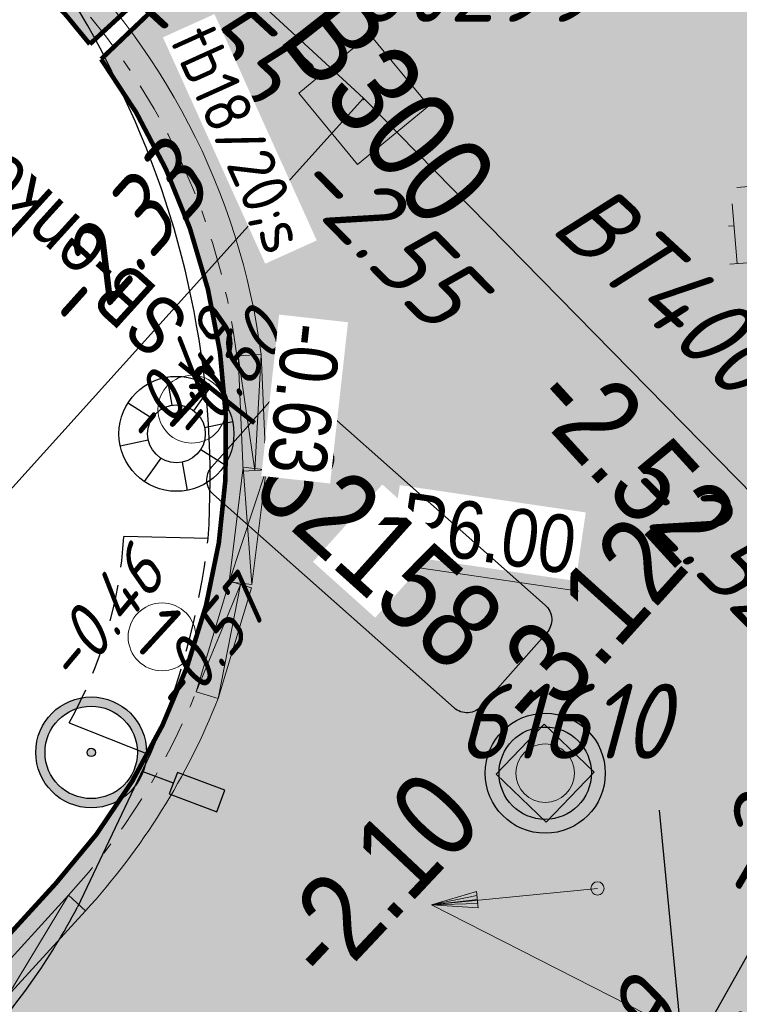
# Model space of a CAD drawing. Header units: metres. Extents: x 111546 to 149831, y 498798 to 507863.
# Tile 911 of 1056: x 111928.32 to 111934.55, y 501855.88 to 501864.41. Entities that reach past the tile are written whole.
import ezdxf
from ezdxf import colors
from ezdxf.entities.mleader import LeaderData, LeaderLine
from ezdxf.enums import TextEntityAlignment as Align
from ezdxf.math import Vec2, Vec3

# ---------------------------------------------------------------- set-up
doc = ezdxf.new("R2010")
doc.units = ezdxf.units.M
for name, pattern in [('DASHDOT2', [12.7, 6.35, -3.175, 0, -3.175]), ('DASHED', [19.05, 12.7, -6.35]), ('HIDDEN2', [4.7625, 3.175, -1.5875]), ('JIS_02_0.7', [1.35, 0.75, -0.6]), ('RI-HWA', [7.4, 5, -2.4])]:
    doc.linetypes.add(name, pattern=pattern)
for name, color, linetype in [('0-hoogte mv-bestaand', 253, 'Continuous'), ('0-hoogte mv-nieuw', 2, 'Continuous'), ('2-nw- bob-DWA', 20, 'Continuous'), ('2-nw-bob-HWA', 160, 'Continuous'), ('2-nw-diameter DWA', 20, 'Continuous'), ('2-nw-HWA inspectieput nr', 2, 'Continuous'), ('2-nw-inspectieput-HWA', 160, 'Continuous'), ('2-nw-streng-DWA beton', 20, 'DASHED'), ('2-nw-streng-HWA', 160, 'RI-HWA'), ('2-nw-tekst-zinker', 7, 'Continuous'), ('2-vw-DWA-streng-B400-excl grondwerk', 252, 'RI-HWA-V'), ('2-vw-DWA-streng-PVC200-excl grondwerk', 41, 'RI-HWA-V'), ('2-vw-DWA-streng-PVC200-incl grondwerk', 252, 'RI-HWA-V'), ('2-vw-DWA-streng-PVC250-excl grondwerk', 41, 'RI-HWA-V'), ('2-vw-Put DWA inspectie nummer', 54, 'Continuous'), ('2-vw-Put inspectie', 54, 'DASHED'), ('2-vw-Streng gemengd  bobtot', 54, 'Continuous'), ('2-vw-Streng gemengd diameter', 54, 'Continuous'), ('3-bs-materiaal scheiding', 200, 'HIDDEN2'), ('3-NW-HV-316010+318010-Afwerken zandbed voor wegfundering en menggranulaat-opp', 20, 'Continuous'), ('3-vw-band-trb-13-15x25', 230, 'Continuous'), ('3-vw-lichtmast- ter (ver)plaatsen-verwijderen', 200, 'Continuous'), ('3-vw-verkeersbord tekst', 3, 'JIS_02_0.7'), ('6-OVL-nw-lichtmast', 7, 'Continuous'), ('6-OVL-nw-lichtmast nr', 2, 'Continuous')]:
    doc.layers.add(name, color=color, linetype=linetype)
for name, color, linetype, lineweight in [('2-nw-inlaat-hwa 125', 160, 'Continuous', 15), ('2-YY-kolkleiding HWA 125mm', 150, 'Continuous', 15), ('3-nw-band-trb18-20x20-achterkant-stelspecie', 103, 'DASHDOT2', 15), ('3-nw-band-trb18-20x20-voorkant-stelspecie-bochtband-uitwendig', 7, 'Continuous', 13), ('3-nw-band-verloopband-mindervalideband-maaiveld', 7, 'Continuous', 13), ('3-nw-band-verloopband-overgangsband naar verlaagde band trb', 7, 'Continuous', 5), ('3-nw-band-verloopband-overgangsband van Gb naar TRB', 200, 'Continuous', 13), ('3-nw-maatvoering', 181, 'Continuous', 15), ('3-nw-putrand-bestrating-hwa', 151, 'Continuous', 13), ('3-nw-text-20-herinrichting', 7, 'Continuous', 15), ('3-vw-verharding', 3, 'Continuous', 15), ('3-vw-verkeersbord-paal', 7, 'Continuous', 15)]:
    doc.layers.add(name, color=color, linetype=linetype, lineweight=lineweight)
doc.layers.add('3-nw-menggranulaat', color=7, linetype='Continuous', lineweight=13, true_color=0xebebeb)
doc.styles.get("Standard").update_dxf_attribs({"font": 'isocp-ie.shx'})
doc.styles.add('veysel', font='isocp-ie.shx', dxfattribs={"height": 0.1})
doc.styles.add('Zaanstad', font='ARIALN.TTF')
doc.styles.add('Zaanstad 1-100 3.5mm', font='ARIALN.TTF', dxfattribs={"height": 0.35})
doc.styles.add('Zaanstad 1-200 1.8mm', font='ARIALN.TTF', dxfattribs={"height": 0.36})
doc.styles.add('Zaanstad 1-200 2.5mm', font='ARIALN.TTF', dxfattribs={"height": 0.5})
doc.styles.add('Zaanstad 1-500 1.8mm', font='ARIALN.TTF', dxfattribs={"height": 0.9})
doc.styles.add('Zaanstad 1-500 2.0mm', font='ARIALN.TTF', dxfattribs={"height": 1})
doc.linetypes.add('RI-HWA-V', pattern='A,2.5,[24,NLCS.SHX,S=1,R=0,X=0,Y=0],2.5,-1.8', length=6.8)
doc.dimstyles.new('1-250', dxfattribs={"dimscale": 0.25, "dimtxt": 2, "dimasz": 2, "dimexe": 1, "dimexo": 1, "dimgap": 0.5, "dimtad": 1, "dimzin": 0, "dimdsep": 46, "dimtxsty": 'Zaanstad', "dimcen": 0, "dimclrd": 256, "dimclre": 256, "dimclrt": 256, "dimadec": 0, "dimazin": 0, "dimtfac": 1, "dimtofl": 0, "dimtmove": 0, "dimatfit": 3, "dimfxl": 1, "dimtfill": 1, "dimtolj": 1, "dimtzin": 0, "dimlwd": -1, "dimlwe": -1, "dimarcsym": 0})

# ---------------------------------------------------------------- blocks, each defined once
blk = doc.blocks.new('Q21')
at = {"color": 0, "linetype": 'ByBlock', "lineweight": -2}
for p, q in [((-0.003, 0.25), (0.001, 0.5)), ((-0.1815, 0.172), (-0.3635, 0.3435)), ((0.173, 0.1805), (0.351, 0.353)), ((0.25, 0.0075), (0.5, 0.015)), ((-0.25, -0.0075), (-0.5, -0.015)), ((-0.186, -0.167), (-0.3655, -0.341)), ((-0.0105, -0.25), (-0.014, -0.5)), ((0.1825, -0.171), (0.3575, -0.336))]:
    blk.add_line(p, q, dxfattribs=at)
for radius in [0.498, 0.25]:
    blk.add_circle((0, 0), radius, dxfattribs=at)
blk = doc.blocks.new('PUTVNB')
at = {"linetype": 'Continuous', "lineweight": 13}
blk.add_line((-0.008, -0.504), (-0.004, -0.498), dxfattribs=at)
at = {"linetype": 'Continuous', "lineweight": 13, "ltscale": 0.04, "flags": 128}
blk.add_lwpolyline([(-0.5, 0.5), (-0.5, -0.5), (0.5, -0.5), (0.5, 0.5), (-0.5, 0.5)], dxfattribs=at)
at = {"linetype": 'Continuous', "lineweight": 13}
blk.add_point((0, 0), dxfattribs=at)
blk = doc.blocks.new('*D285')
at = {"layer": '3-nw-maatvoering', "transparency": 16777216}
blk.add_line((111933.1577, 501859.4598), (111930.887, 501859.7935), dxfattribs=at)
blk.add_solid([(111930.8991, 501859.876), (111930.8748, 501859.7111), (111930.3923, 501859.8662)], dxfattribs=at)
at = {"layer": 'Defpoints', "color": 0, "transparency": 16777216}
for p in [(111924.456, 501860.7388), (111930.3923, 501859.8662)]:
    blk.add_point(p, dxfattribs=at)
at = {"layer": '3-nw-maatvoering', "transparency": 16777216, "insert": (111932.369, 501859.96), "char_height": 0.5, "attachment_point": 5, "rotation": 351.63831, "style": 'Zaanstad', "bg_fill": 3, "box_fill_scale": 1.1, "bg_fill_color": 9, "bg_fill_true_color": 13158600, "bg_fill_transparency": 0}
blk.add_mtext('\\A1;R6.00', dxfattribs=at)
blk = doc.blocks.new('3-verloopband gb5-20 trb18-20')
blk.add_line((1, 0), (0, -0.2))
at = {"flags": 128}
blk.add_lwpolyline([(1, 0), (0, 0)], dxfattribs=at)
blk.add_lwpolyline([(1, 0), (1, -0.2), (0, -0.2), (0, 0)])
blk = doc.blocks.new('3-vw-BSS keperverband')
at = {"ltscale": 0.1}
for p, q in [((-2.151, 0.958), (-0.136, 2.972)), ((-2.151, 2.442), (-1.769, 2.824)), ((0.293, 2.969), (1.562, 1.7)), ((0.819, 2.442), (1.273, 2.897)), ((-2.4, 2.692), (-1.408, 1.7)), ((0.819, 0.958), (2.523, 2.661)), ((-3.521, 2.327), (-1.408, 0.215)), ((-0.666, 2.442), (1.562, 0.215)), ((2.304, 2.442), (4.531, 0.215)), ((-5.121, 0.958), (-3.949, 2.129)), ((4.298, 1.934), (4.531, 1.7)), ((-5.121, -0.527), (-2.893, 1.7)), ((-4.488, 1.81), (-4.378, 1.7)), ((-2.151, -0.527), (0.077, 1.7)), ((0.819, -0.527), (3.047, 1.7)), ((3.789, 0.958), (4.578, 1.747)), ((-5.259, 1.096), (-4.378, 0.215)), ((-3.636, 0.958), (-1.408, -1.27)), ((-0.666, 0.958), (1.562, -1.27)), ((2.304, 0.958), (4.531, -1.27)), ((3.789, -0.527), (5.324, 1.007)), ((5.274, 0.958), (5.469, 0.763)), ((-5.658, 0.01), (-4.378, -1.27)), ((-4.735, -1.627), (-2.893, 0.215)), ((-2.151, -2.012), (0.077, 0.215)), ((0.819, -2.012), (3.047, 0.215)), ((3.789, -2.012), (5.651, -0.15)), ((-3.636, -0.527), (-1.408, -2.755)), ((-0.666, -0.527), (1.562, -2.755)), ((2.304, -0.527), (3.92, -2.144)), ((5.274, -0.527), (5.482, -0.736)), ((-3.818, -2.194), (-2.893, -1.27)), ((-1.517, -2.864), (0.077, -1.27)), ((1.442, -2.875), (3.047, -1.27)), ((-3.636, -2.012), (-3.194, -2.454)), ((-0.666, -2.012), (0.291, -2.969)), ((2.304, -2.012), (2.858, -2.566)), ((-0.14, -2.972), (0.077, -2.755))]:
    blk.add_line(p, q, dxfattribs=at)
blk = doc.blocks.new('6-OVL-LM 5.0m')
at = {"linetype": 'ByBlock', "lineweight": -2}
h = blk.add_hatch(color=0, dxfattribs=at)
h.paths.add_polyline_path([(-0.0025, 0.48, 1), (0.0025, -0.48, 1)])
h.paths.add_polyline_path([(0.0021, -0.4, -1), (-0.0021, 0.4, -1)], flags=16)
h.paths.add_polyline_path([(0.0002, -0.036, -1), (-0.0002, 0.036, -1)], flags=0)
blk.add_hatch(color=0, dxfattribs=at).paths.add_polyline_path([(1.2005, -0.0939), (1.1995, 0.1061), (0.7595, 0.1039), (0.7605, -0.0961)])
at = {"color": 0, "linetype": 'ByBlock', "lineweight": -2}
blk.add_lwpolyline([(0.7605, -0.0961), (1.2005, -0.0939), (1.1995, 0.1061), (0.7595, 0.1039)], close=True, dxfattribs=at)
blk.add_lwpolyline([(0.76, 0.0039), (0.48, 0.0024)], dxfattribs=at)
for radius in [0.48, 0.4, 0.036]:
    blk.add_circle((0, 0), radius, dxfattribs=at)
at = {"layer": '6-OVL-nw-lichtmast nr', "linetype": 'ByBlock', "lineweight": -2, "style": 'Zaanstad'}
blk.add_attdef('MAST', (1.3066, 0.2773), '', height=0.4, dxfattribs=at)
at = {"layer": '6-OVL-nw-lichtmast nr', "linetype": 'ByBlock', "lineweight": -2, "style": 'Zaanstad', "flags": 1}
blk.add_attdef('STRAAT', (1.3066, -0.5834), '', height=0.4, dxfattribs=at)
blk = doc.blocks.new('2-inspectieput rond 80cm')
at = {"ltscale": 0.03}
h = blk.add_hatch(color=256, dxfattribs=at)
h.dxf.hatch_style = 1
edge = h.paths.add_edge_path()
edge.add_arc((0, 0), 0.4, 0, 360)
for radius in [0.52, 0.4]:
    blk.add_circle((0, 0), radius)
blk = doc.blocks.new('putrand')
blk.add_lwpolyline([(-0.3, -0.3), (0.3, -0.3), (0.3, 0.3), (-0.3, 0.3)], close=True)
blk.add_circle((0, 0), 0.2534)
blk = doc.blocks.new('3-eindverloopband 18-20')
at = {"ltscale": 0.02}
h = blk.add_hatch(color=253, dxfattribs=at)
h.dxf.hatch_style = 1
h.paths.add_polyline_path([(0, 0), (1, 0), (1, -0.2), (0, -0.2)])
blk.add_line((1, 0), (0, -0.1))
at = {"flags": 128}
blk.add_lwpolyline([(1, 0), (0, 0)], dxfattribs=at)
for points in [[(1, 0), (1, -0.2), (0, -0.2), (0, 0)], [(0, -0.1), (1, -0.2)]]:
    blk.add_lwpolyline(points)
at = {"ltscale": 0.02}
blk.add_lwpolyline([(0, 0), (1, 0), (1, -0.2), (0, -0.2)], close=True, dxfattribs=at)
blk = doc.blocks.new('mindervalide band-middenstuk')
at = {"ltscale": 0.02}
h = blk.add_hatch(color=253, dxfattribs=at)
h.dxf.hatch_style = 1
h.paths.add_polyline_path([(112034.8056, 501460.0119), (112034.8979, 501460.1893), (112035.785, 501459.7278), (112035.6927, 501459.5504)])
at = {"extrusion": (5.63262e-06, -1.48068e-05, 1), "elevation": -6.7939}
blk.add_lwpolyline([(112034.8979, 501460.1893), (112035.6927, 501459.5503), (112035.785, 501459.7278), (112034.8056, 501460.0118), (112034.8979, 501460.1893), (112035.785, 501459.7278), (112035.6927, 501459.5503), (112034.8056, 501460.0118)], close=True, dxfattribs=at)
blk = doc.blocks.new('2-inlaat')
for p, q in [((-1.728, 2.693), (0, 0)), ((0, 0), (-0.357, 0.822))]:
    blk.add_line(p, q)
blk.add_lwpolyline([(-0.357, 0.822), (-0.618, 0.653), (0, 0), (-0.424, 0.781), (-0.552, 0.694), (0, 0), (-0.491, 0.739)])
blk.add_circle((-1.728, 2.693), 0.128)

msp = doc.modelspace()

# ---------------------------------------------------------------- hatches: boundary and pattern name
at = {"layer": '3-nw-menggranulaat', "ltscale": 0.02}
h = msp.add_hatch(color=256, dxfattribs=at)
h.dxf.hatch_style = 1
edge = h.paths.add_edge_path(flags=17)
edge.add_line((111945.4205, 501891.0356), (111945.6729, 501890.794))
edge.add_line((111945.6729, 501890.794), (111945.6874, 501890.807))
edge.add_line((111945.6874, 501890.807), (111945.7046, 501890.8177))
edge.add_line((111945.7046, 501890.8177), (111945.7238, 501890.8259))
edge.add_line((111945.7238, 501890.8259), (111945.7445, 501890.8318))
edge.add_line((111945.7445, 501890.8318), (111945.7662, 501890.8351))
edge.add_line((111945.7662, 501890.8351), (111945.7883, 501890.836))
edge.add_line((111945.7883, 501890.836), (111945.8102, 501890.8344))
edge.add_line((111945.8102, 501890.8344), (111945.8314, 501890.8303))
edge.add_line((111945.8314, 501890.8303), (111945.8513, 501890.8237))
edge.add_line((111945.8513, 501890.8237), (111945.8693, 501890.8145))
edge.add_line((111945.8693, 501890.8145), (111945.8849, 501890.8028))
edge.add_arc((111943.4234, 501888.1077), 3.65, -30.75903, 47.59341, ccw=False)
edge.add_line((111946.56, 501886.241), (111946.396, 501885.9655))
edge.add_line((111946.396, 501885.9655), (111953.9762, 501881.4542))
edge.add_line((111953.9762, 501881.4542), (111958.2826, 501888.69))
edge.add_line((111958.2826, 501888.69), (111956.8741, 501889.9773))
edge.add_line((111956.8741, 501889.9773), (111951.4568, 501894.3664))
edge.add_line((111951.4568, 501894.3664), (111933.3048, 501910.9454))
edge.add_arc((111934.4175, 501912.1637), 1.65, 137.59341, 227.59341, ccw=False)
edge.add_line((111933.1992, 501913.2764), (111952.7546, 501934.6874))
edge.add_line((111952.7546, 501934.6874), (111952.7652, 501934.6999))
edge.add_line((111952.7652, 501934.6999), (111952.7884, 501934.7244))
edge.add_line((111952.7884, 501934.7244), (111958.8189, 501941.3271))
edge.add_arc((111962.9907, 501937.5168), 5.65, 65.58791, 137.59341, ccw=False)
edge.add_line((111965.3258, 501942.6617), (111990.2953, 501931.3286))
edge.add_line((111990.2953, 501931.3286), (111992.5123, 501928.7742))
edge.add_line((111992.5123, 501928.7742), (111996.2832, 501938.3855))
edge.add_line((111996.2832, 501938.3855), (111993.0828, 501937.6602))
edge.add_line((111993.0828, 501937.6602), (111947.8566, 501958.1872))
edge.add_line((111947.8566, 501958.1872), (111944.1829, 501950.2846))
edge.add_line((111944.1829, 501950.2846), (111946.0273, 501949.4554))
edge.add_arc((111943.3152, 501943.3934), 6.641, -41.72574, 65.89655, ccw=False)
edge.add_line((111948.2716, 501938.9734), (111948.2104, 501938.9056))
edge.add_line((111948.2104, 501938.9056), (111948.1767, 501938.8686))
edge.add_line((111948.1767, 501938.8686), (111919.7385, 501908.7564))
edge.add_line((111919.7385, 501908.7564), (111924.5965, 501904.3126))
edge.add_line((111924.5965, 501904.3126), (111926.7841, 501906.8548))
edge.add_line((111926.7841, 501906.8548), (111926.8718, 501906.9396))
edge.add_arc((111927.9845, 501905.4644), 1.8478, 39.9448, 127.02577, ccw=False)
edge.add_line((111929.4011, 501906.6508), (111929.3935, 501906.5287))
edge.add_line((111929.3935, 501906.5287), (111929.4066, 501906.5141))
edge.add_line((111929.4066, 501906.5141), (111929.4175, 501906.497))
edge.add_line((111929.4175, 501906.497), (111929.426, 501906.4777))
edge.add_line((111929.426, 501906.4777), (111929.4321, 501906.4569))
edge.add_line((111929.4321, 501906.4569), (111929.4359, 501906.4352))
edge.add_line((111929.4359, 501906.4352), (111929.4371, 501906.4131))
edge.add_line((111929.4371, 501906.4131), (111929.4359, 501906.3911))
edge.add_line((111929.4359, 501906.3911), (111929.4321, 501906.3699))
edge.add_line((111929.4321, 501906.3699), (111929.4257, 501906.35))
edge.add_line((111929.4257, 501906.35), (111929.4167, 501906.3319))
edge.add_line((111929.4167, 501906.3319), (111929.338, 501906.2428))
edge.add_line((111929.338, 501906.2428), (111945.4205, 501891.0356))
edge = h.paths.add_edge_path()
edge.add_line((111939.0689, 501884.2217), (111923.2649, 501898.6751))
edge.add_line((111923.2649, 501898.6751), (111923.0035, 501899.3073))
edge.add_line((111923.0035, 501899.3073), (111922.989, 501899.2943))
edge.add_line((111922.989, 501899.2943), (111922.9719, 501899.2837))
edge.add_line((111922.9719, 501899.2837), (111922.9527, 501899.2756))
edge.add_line((111922.9527, 501899.2756), (111922.932, 501899.2699))
edge.add_line((111922.932, 501899.2699), (111922.9104, 501899.2666))
edge.add_line((111922.9104, 501899.2666), (111922.8883, 501899.2659))
edge.add_line((111922.8883, 501899.2659), (111922.8665, 501899.2676))
edge.add_line((111922.8665, 501899.2676), (111922.8453, 501899.2718))
edge.add_line((111922.8453, 501899.2718), (111922.8254, 501899.2785))
edge.add_line((111922.8254, 501899.2785), (111922.8074, 501899.2877))
edge.add_line((111922.8074, 501899.2877), (111922.7918, 501899.2994))
edge.add_line((111922.7918, 501899.2994), (111922.7244, 501899.361))
edge.add_arc((111923.7904, 501900.8134), 1.8016, 142.46827, 233.72181, ccw=False)
edge.add_line((111922.3617, 501901.9109), (111924.5902, 501904.3072))
edge.add_line((111924.5902, 501904.3072), (111919.7344, 501908.7519))
edge.add_line((111919.7344, 501908.7519), (111909.1625, 501897.0827))
edge.add_line((111909.1625, 501897.0827), (111913.8523, 501892.7753))
edge.add_line((111913.8523, 501892.7753), (111915.8761, 501894.9148))
edge.add_arc((111917.0874, 501893.8799), 1.5932, 61.0323, 139.48943, ccw=False)
edge.add_line((111917.8591, 501895.2738), (111918.9555, 501894.4073))
edge.add_line((111918.9555, 501894.4073), (111918.9686, 501894.3928))
edge.add_line((111918.9686, 501894.3928), (111918.9794, 501894.3756))
edge.add_line((111918.9794, 501894.3756), (111918.9879, 501894.3564))
edge.add_line((111918.9879, 501894.3564), (111918.9939, 501894.3357))
edge.add_line((111918.9939, 501894.3357), (111918.9976, 501894.314))
edge.add_line((111918.9976, 501894.314), (111918.9988, 501894.2919))
edge.add_line((111918.9988, 501894.2919), (111918.9974, 501894.27))
edge.add_line((111918.9974, 501894.27), (111918.9936, 501894.2488))
edge.add_line((111918.9936, 501894.2488), (111918.9871, 501894.2289))
edge.add_line((111918.9871, 501894.2289), (111918.9781, 501894.2108))
edge.add_line((111918.9781, 501894.2108), (111918.9664, 501894.1952))
edge.add_line((111918.9664, 501894.1952), (111937.2225, 501877.2639))
edge.add_line((111937.2225, 501877.2639), (111937.3506, 501877.4043))
edge.add_line((111937.3506, 501877.4043), (111937.3651, 501877.4173))
edge.add_line((111937.3651, 501877.4173), (111937.3822, 501877.4279))
edge.add_line((111937.3822, 501877.4279), (111937.4014, 501877.4361))
edge.add_line((111937.4014, 501877.4361), (111937.4221, 501877.4419))
edge.add_line((111937.4221, 501877.4419), (111937.4437, 501877.4452))
edge.add_line((111937.4437, 501877.4452), (111937.4658, 501877.446))
edge.add_line((111937.4658, 501877.446), (111937.4876, 501877.4444))
edge.add_line((111937.4876, 501877.4444), (111937.5088, 501877.4403))
edge.add_line((111937.5088, 501877.4403), (111937.5286, 501877.4336))
edge.add_line((111937.5286, 501877.4336), (111937.5466, 501877.4245))
edge.add_line((111937.5466, 501877.4245), (111937.5622, 501877.4128))
edge.add_line((111937.5622, 501877.4128), (111938.7544, 501876.3239))
edge.add_arc((111936.2929, 501873.6289), 3.65, -30.75903, 47.59341, ccw=False)
edge.add_line((111939.4294, 501871.7622), (111938.385, 501870.0074))
edge.add_arc((111935.2485, 501871.8741), 3.65, 245.34011, 329.24097, ccw=False)
edge.add_line((111933.7256, 501868.557), (111929.0206, 501864.0685))
edge.add_arc((111924.456, 501860.7388), 5.65, -42.41791, 36.11015, ccw=False)
edge.add_line((111928.6271, 501856.9276), (111889.9448, 501814.5917))
edge.add_line((111889.9448, 501814.5917), (111889.9191, 501814.5632))
edge.add_line((111889.9191, 501814.5632), (111886.2337, 501810.5301))
edge.add_arc((111888.7069, 501808.2704), 3.35, 137.58209, 197.54111)
edge.add_line((111885.5126, 501807.2607), (111890.1896, 501792.4643))
edge.add_arc((111884.8023, 501790.7615), 5.65, -42.58489, 17.54111, ccw=False)
edge.add_line((111888.9623, 501786.9382), (111860.4469, 501755.9116))
edge.add_line((111860.4469, 501755.9116), (111859.2031, 501754.8538))
edge.add_arc((111856.663, 501757.1884), 3.45, 227.41511, 317.41511, ccw=False)
edge.add_line((111854.3284, 501754.6482), (111853.4568, 501755.1777))
edge.add_line((111853.4568, 501755.1777), (111841.6617, 501766.0181))
edge.add_line((111841.6617, 501766.0181), (111839.7535, 501767.7719))
edge.add_line((111839.7535, 501767.7719), (111835.8964, 501763.5751))
edge.add_line((111835.8964, 501763.5751), (111836.3161, 501763.1893))
edge.add_line((111836.3161, 501763.1893), (111876.9192, 501725.8727))
edge.add_line((111876.9192, 501725.8727), (111896.1196, 501708.2263))
edge.add_line((111896.1196, 501708.2263), (111899.9767, 501712.4231))
edge.add_line((111899.9767, 501712.4231), (111865.4492, 501744.1559))
edge.add_line((111865.4492, 501744.1559), (111865.3726, 501744.498))
edge.add_arc((111868.3838, 501747.7744), 4.45, 137.6472, 227.41511, ccw=False)
edge.add_line((111865.0952, 501750.7724), (111898.3784, 501787.2824))
edge.add_arc((111895.9027, 501789.5392), 3.35, 317.64716, 383.53609)
edge.add_line((111898.974, 501790.877), (111897.9326, 501793.2678))
edge.add_line((111897.9326, 501793.2678), (111893.2508, 501804.0168))
edge.add_arc((111897.6973, 501805.9535), 4.85, 137.58209, 203.53609, ccw=False)
edge.add_line((111894.1169, 501809.225), (111896.1368, 501811.4357))
edge.add_line((111896.1368, 501811.4357), (111933.9229, 501852.7908))
edge.add_arc((111938.094, 501848.9797), 5.65, 58.6164, 137.58209, ccw=False)
edge.add_line((111941.0363, 501853.8031), (111953.1191, 501846.4325))
edge.add_line((111953.1191, 501846.4325), (111956.6082, 501852.1523))
edge.add_line((111956.6082, 501852.1523), (111946.6541, 501858.2243))
edge.add_arc((111949.5965, 501863.0477), 5.65, 149.24097, 238.6164, ccw=False)
edge.add_line((111944.7413, 501865.9373), (111953.9493, 501881.412))
edge.add_line((111953.9493, 501881.412), (111946.3755, 501885.9311))
edge.add_line((111946.3755, 501885.9311), (111945.5156, 501884.4862))
edge.add_arc((111942.3791, 501886.3529), 3.65, 227.59341, 329.24097, ccw=False)
edge.add_line((111939.9176, 501883.6579), (111939.889, 501883.6834))
edge.add_line((111939.889, 501883.6834), (111939.8577, 501883.7108))
edge.add_line((111939.8577, 501883.7108), (111939.7902, 501883.77))
edge.add_line((111939.7902, 501883.77), (111939.7218, 501883.8337))
edge.add_line((111939.7218, 501883.8337), (111939.6895, 501883.8666))
edge.add_line((111939.6895, 501883.8666), (111939.6596, 501883.8999))
edge.add_line((111939.6596, 501883.8999), (111939.6328, 501883.9333))
edge.add_line((111939.6328, 501883.9333), (111939.6101, 501883.9666))
edge.add_line((111939.6101, 501883.9666), (111939.5924, 501883.9996))
edge.add_line((111939.5924, 501883.9996), (111939.5804, 501884.032))
edge.add_line((111939.5804, 501884.032), (111939.5751, 501884.0637))
edge.add_line((111939.5751, 501884.0637), (111939.5772, 501884.0942))
edge.add_line((111939.5772, 501884.0942), (111939.5814, 501884.109))
edge.add_line((111939.5814, 501884.109), (111939.5877, 501884.1235))
edge.add_line((111939.5877, 501884.1235), (111939.5963, 501884.1376))
edge.add_line((111939.5963, 501884.1376), (111939.3596, 501884.0053))
edge.add_line((111939.3596, 501884.0053), (111939.0689, 501884.2217))
edge = h.paths.add_edge_path(flags=17)
edge.add_line((111933.0577, 501869.1111), (111912.895, 501887.549))
edge.add_line((111912.895, 501887.549), (111912.8805, 501887.5359))
edge.add_line((111912.8805, 501887.5359), (111912.8633, 501887.5253))
edge.add_line((111912.8633, 501887.5253), (111912.8441, 501887.517))
edge.add_line((111912.8441, 501887.517), (111912.8234, 501887.5112))
edge.add_line((111912.8234, 501887.5112), (111912.8017, 501887.5079))
edge.add_line((111912.8017, 501887.5079), (111912.7796, 501887.507))
edge.add_line((111912.7796, 501887.507), (111912.7577, 501887.5086))
edge.add_line((111912.7577, 501887.5086), (111912.7366, 501887.5127))
edge.add_line((111912.7366, 501887.5127), (111912.7167, 501887.5193))
edge.add_line((111912.7167, 501887.5193), (111912.6986, 501887.5285))
edge.add_line((111912.6986, 501887.5285), (111912.683, 501887.5402))
edge.add_line((111912.683, 501887.5402), (111912.2714, 501887.9162))
edge.add_arc((111913.4223, 501889.4072), 1.8836, 145.26236, 232.33447, ccw=False)
edge.add_line((111911.8745, 501890.4805), (111913.8494, 501892.7722))
edge.add_line((111913.8494, 501892.7722), (111909.1549, 501897.0744))
edge.add_line((111909.1549, 501897.0744), (111901.8785, 501889.0129))
edge.add_line((111901.8785, 501889.0129), (111928.2662, 501864.9107))
edge.add_arc((111924.456, 501860.7388), 5.65, 37.7584, 47.59468, ccw=False)
edge.add_line((111928.9229, 501864.1984), (111933.6754, 501868.5805))
edge.add_arc((111935.2485, 501871.8741), 3.65, 233.53134, 244.47053, ccw=False)
edge.add_line((111933.079, 501868.9388), (111933.0701, 501868.9465))
edge.add_line((111933.0701, 501868.9465), (111933.0624, 501868.9556))
edge.add_line((111933.0624, 501868.9556), (111933.0558, 501868.9659))
edge.add_line((111933.0558, 501868.9659), (111933.0502, 501868.9772))
edge.add_line((111933.0502, 501868.9772), (111933.0458, 501868.9893))
edge.add_line((111933.0458, 501868.9893), (111933.0424, 501869.0021))
edge.add_line((111933.0424, 501869.0021), (111933.039, 501869.0288))
edge.add_line((111933.039, 501869.0288), (111933.0399, 501869.056))
edge.add_line((111933.0399, 501869.056), (111933.0451, 501869.0822))
edge.add_line((111933.0451, 501869.0822), (111933.0493, 501869.0944))
edge.add_line((111933.0493, 501869.0944), (111933.0545, 501869.1059))
edge.add_line((111933.0545, 501869.1059), (111933.0608, 501869.1163))
edge.add_line((111933.0608, 501869.1163), (111933.0682, 501869.1256))
edge.add_line((111933.0682, 501869.1256), (111933.0577, 501869.1111))
edge = h.paths.add_edge_path()
edge.add_line((111992.5179, 501928.7676), (111994.7292, 501926.2197))
edge.add_line((111994.7292, 501926.2197), (111992.7618, 501920.8852))
edge.add_line((111992.7618, 501920.8852), (111990.9535, 501916.2577))
edge.add_line((111990.9535, 501916.2577), (111987.3966, 501907.1552))
edge.add_line((111987.3966, 501907.1552), (111984.5685, 501905.9622))
edge.add_line((111984.5685, 501905.9622), (111979.6175, 501893.2924))
edge.add_line((111979.6175, 501893.2924), (111980.8658, 501890.4421))
edge.add_line((111980.8658, 501890.4421), (111966.3394, 501853.2677))
edge.add_arc((112199.3326, 501762.2227), 250.15, 158.656294, 158.959504)
edge.add_line((111965.8609, 501852.0335), (111958.2211, 501851.1683))
edge.add_line((111958.2211, 501851.1683), (111956.6509, 501852.1262))
edge.add_line((111956.6509, 501852.1262), (111953.1617, 501846.4064))
edge.add_line((111953.1617, 501846.4064), (111954.801, 501845.4065))
edge.add_line((111954.801, 501845.4065), (111961.2929, 501839.1012))
edge.add_arc((112172.9168, 501770.2756), 222.5345, 161.984141, 163.432257)
edge.add_line((111959.6211, 501833.7311), (111947.8873, 501794.3967))
edge.add_arc((111619.3818, 501892.3933), 342.8107, 334.016078, 343.389614, ccw=False)
edge.add_line((111927.5402, 501742.2014), (111914.6403, 501718.2034))
edge.add_arc((111619.3446, 501892.406), 342.85, 327.803063, 329.462534, ccw=False)
edge.add_line((111909.4717, 501709.7249), (111902.159, 501710.4174))
edge.add_line((111902.159, 501710.4174), (111900.0135, 501712.3893))
edge.add_line((111900.0135, 501712.3893), (111896.1564, 501708.1925))
edge.add_line((111896.1564, 501708.1925), (111898.3692, 501706.1588))
edge.add_line((111898.3692, 501706.1588), (111901.9376, 501698.2777))
edge.add_arc((111620.0913, 501891.8095), 341.8946, 319.976566, 325.524268, ccw=False)
edge.add_line((111881.9079, 501671.9368), (111875.8132, 501664.6874))
edge.add_line((111875.8132, 501664.6874), (111881.8015, 501659.8582))
edge.add_line((111881.8015, 501659.8582), (111887.6852, 501667.154))
edge.add_arc((111619.6416, 501892.2362), 350.0133, 319.979072, 330.881819)
edge.add_line((111925.4195, 501721.9153), (111934.2415, 501738.8209))
edge.add_arc((111619.6416, 501892.2362), 350.0133, 334.00373, 336.636623)
edge.add_line((111940.9568, 501753.4345), (111946.615, 501767.3333))
edge.add_arc((111619.5305, 501892.3164), 350.15, 339.087525, 343.389614)
edge.add_line((111955.069, 501792.2218), (111966.8024, 501831.5546))
edge.add_arc((112199.5184, 501762.133), 242.85, 158.656294, 163.389614, ccw=False)
edge.add_line((111973.3246, 501850.5211), (111996.8969, 501910.8449))
edge.add_line((111996.8969, 501910.8449), (111999.7725, 501918.2039))
edge.add_line((111999.7725, 501918.2039), (112014.2094, 501957.3484))
edge.add_line((112014.2094, 501957.3484), (112017.327, 501965.8015))
edge.add_line((112017.327, 501965.8015), (112023.9953, 501969.4553))
edge.add_line((112023.9953, 501969.4553), (112025.9918, 501974.4606))
edge.add_line((112025.9918, 501974.4606), (112023.5855, 501976.2269))
edge.add_line((112023.5855, 501976.2269), (112024.3517, 501978.5545))
edge.add_line((112024.3517, 501978.5545), (112022.3088, 501979.3064))
edge.add_line((112022.3088, 501979.3064), (112022.8152, 501980.6823))
edge.add_line((112022.8152, 501980.6823), (112015.7803, 501983.2979))
edge.add_line((112015.7803, 501983.2979), (112012.7309, 501975.0297))
edge.add_line((112012.7309, 501975.0297), (111999.4836, 501939.1108))
edge.add_line((111999.4836, 501939.1108), (111996.2923, 501938.3876))
edge.add_line((111996.2923, 501938.3876), (111992.5179, 501928.7676))
edge = h.paths.add_edge_path()
edge.add_line((112022.6664, 501569.4539), (112021.9525, 501567.8914))
edge.add_arc((112022.5437, 501567.6213), 0.65, 155.44535, 245.26702)
edge.add_line((112022.2718, 501567.0309), (112030.4099, 501563.2821))
edge.add_arc((112030.6818, 501563.8725), 0.65, 245.26702, 335.61275)
edge.add_line((112031.2738, 501563.6041), (112031.7526, 501564.6357))
edge.add_line((112031.7526, 501564.6357), (112037.7391, 501577.621))
edge.add_line((112037.7391, 501577.621), (112039.5258, 501581.518))
edge.add_line((112039.5258, 501581.518), (112043.4029, 501579.7321))
edge.add_line((112043.4029, 501579.7321), (112042.2053, 501577.1324))
edge.add_arc((112042.7957, 501576.8604), 0.65, 155.26702, 244.8963)
edge.add_line((112042.5199, 501576.2718), (112043.6841, 501575.7264))
edge.add_line((112043.6841, 501575.7264), (112037.3742, 501562.0284))
edge.add_line((112037.3742, 501562.0284), (112036.9034, 501561.0065))
edge.add_arc((112037.4938, 501560.7346), 0.65, 155.26702, 245.26702)
edge.add_line((112037.2219, 501560.1442), (112070.2963, 501544.9086))
edge.add_line((112070.2963, 501544.9086), (112090.0758, 501535.7972))
edge.add_line((112090.0758, 501535.7972), (112106.9799, 501528.0104))
edge.add_line((112106.9799, 501528.0104), (112102.6804, 501518.6766))
edge.add_line((112102.6804, 501518.6766), (112096.6219, 501521.4671))
edge.add_line((112096.6219, 501521.4671), (112098.0341, 501524.5333))
edge.add_line((112098.0341, 501524.5333), (112072.1423, 501536.474))
edge.add_line((112072.1423, 501536.474), (112068.2561, 501528.0329))
edge.add_line((112068.2561, 501528.0329), (112094.1523, 501516.1055))
edge.add_line((112094.1523, 501516.1055), (112096.6009, 501521.4217))
edge.add_line((112096.6009, 501521.4217), (112102.6595, 501518.6312))
edge.add_line((112102.6595, 501518.6312), (112097.7794, 501508.0373))
edge.add_line((112097.7794, 501508.0373), (112065.7267, 501522.8023))
edge.add_line((112065.7267, 501522.8023), (112072.124, 501536.69))
edge.add_line((112072.124, 501536.69), (112023.5558, 501559.0627))
edge.add_arc((112021.6103, 501554.8393), 4.65, 65.26702, 155.26702)
edge.add_line((112017.3868, 501556.7848), (112004.8207, 501529.5055))
edge.add_line((112004.8207, 501529.5055), (111991.5629, 501500.7245))
edge.add_line((111991.5629, 501500.7245), (111991.191, 501493.9811))
edge.add_line((111991.191, 501493.9811), (111981.4392, 501500.8561))
edge.add_line((111981.4392, 501500.8561), (111985.3353, 501503.2189))
edge.add_line((111985.3353, 501503.2189), (111995.4999, 501525.2871))
edge.add_line((111995.4999, 501525.2871), (112013.4446, 501564.2406))
edge.add_line((112013.4446, 501564.2406), (112022.0681, 501582.9609))
edge.add_line((112022.0681, 501582.9609), (112027.6993, 501580.3669))
edge.add_line((112027.6993, 501580.3669), (112027.4871, 501579.9062))
edge.add_line((112027.4871, 501579.9062), (112022.6664, 501569.4539))

# ---------------------------------------------------------------- linework, layer by layer
at = {"layer": '2-nw-streng-DWA beton', "ltscale": 0.1, "const_width": 0.1}
msp.add_lwpolyline([(111935.6016, 501858.9328), (111928.7029, 501868.2828)], dxfattribs=at)
at = {"layer": '2-nw-streng-HWA', "ltscale": 0.25, "const_width": 0.1}
for points in [[(111936.7695, 501862.4025), (111936.7695, 501862.4025), (111906.8497, 501889.9499)], [(111932.8665, 501857.8841), (111936.7695, 501862.4025)], [(111912.5389, 501834.3517), (111932.8673, 501857.8834)]]:
    msp.add_lwpolyline(points, dxfattribs=at)
at = {"layer": '2-vw-DWA-streng-B400-excl grondwerk', "ltscale": 0.2, "flags": 128}
msp.add_lwpolyline([(111936.0615, 501858.8709), (111931.2943, 501863.7307)], dxfattribs=at)
at = {"layer": '2-vw-DWA-streng-PVC200-excl grondwerk', "ltscale": 0.2, "flags": 128}
for points in [[(111929.7677, 501862.038), (111931.2943, 501863.7307)], [(111933.24, 501853.852), (111936.0615, 501858.8709)]]:
    msp.add_lwpolyline(points, dxfattribs=at)
at = {"layer": '2-vw-DWA-streng-PVC200-incl grondwerk', "ltscale": 0.2, "flags": 128}
msp.add_lwpolyline([(111907.527, 501837.378), (111929.7677, 501862.038)], dxfattribs=at)
at = {"layer": '2-vw-DWA-streng-PVC250-excl grondwerk', "ltscale": 0.2, "flags": 128}
msp.add_lwpolyline([(111931.2943, 501863.7307), (111928.3787, 501866.4167)], dxfattribs=at)
at = {"layer": '2-YY-kolkleiding HWA 125mm', "ltscale": 0.06, "elevation": 0}
msp.add_lwpolyline([(111951.7371, 501847.3786), (111950.1987, 501847.4143), (111931.883, 501856.744)], dxfattribs=at)
at = {"layer": '3-nw-band-trb18-20x20-achterkant-stelspecie', "ltscale": 0.05}
for points in [[(111930.1995, 501861.4817, 0.179341), (111928.3675, 501865.0213)], [(111928.7379, 501856.8265, 0.090141), (111929.8436, 501858.5892, 0.099522)]]:
    msp.add_lwpolyline(points, format="xyb", dxfattribs=at)
at = {"layer": '3-nw-band-trb18-20x20-voorkant-stelspecie-bochtband-uitwendig'}
for points in [[(111930.4064, 501861.5088, 0.177317), (111928.5024, 501865.169)], [(111928.8855, 501856.6916, 0.091116), (111930.0351, 501858.5315, 0.091116)]]:
    msp.add_lwpolyline(points, format="xyb", dxfattribs=at)
at = {"layer": '3-nw-band-verloopband-overgangsband naar verlaagde band trb'}
msp.add_circle((111929.5485, 501859.0643, -0.0008), 0.2937, dxfattribs=at)
at = {"layer": '3-NW-HV-316010+318010-Afwerken zandbed voor wegfundering en menggranulaat-opp', "const_width": 0.04}
msp.add_lwpolyline([(111928.2662, 501864.9107, -0.042945), (111928.9229, 501864.1984), (111933.6754, 501868.5805, -0.047768)], format="xyb", dxfattribs=at)
at = {"layer": '3-vw-band-trb-13-15x25', "ltscale": 0.1}
for p, q in [((111928.745, 501858.321), (111929.444, 501858.043)), ((111929.444, 501858.043), (111928.815, 501856.723))]:
    msp.add_line(p, q, dxfattribs=at)
for centre, radius, start, end in [((111922.7724, 501860.8616), 7.0596, 24.21308, 53.54705), ((111923.6646, 501859.4268), 5.817, 317.23375, 332.30219)]:
    msp.add_arc(centre, radius, start, end, dxfattribs=at)
at = {"layer": '3-vw-verkeersbord-paal', "const_width": 0.04}
msp.add_lwpolyline([(111930.3491, 501860.9165), (111929.6989, 501861.4355)], dxfattribs=at)

# ---------------------------------------------------------------- block references
at = {"layer": '2-nw-inspectieput-HWA', "rotation": 359.6124130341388}
msp.add_blockref('2-inspectieput rond 80cm', (111932.8673, 501857.8834), dxfattribs=at)
at = {"layer": '2-vw-Put inspectie', "xscale": 0.8, "yscale": 0.8, "zscale": 0.8, "rotation": 309.5458147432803}
msp.add_blockref('PUTVNB', (111931.2953, 501863.7187), dxfattribs=at)
at = {"layer": '3-nw-band-verloopband-overgangsband van Gb naar TRB', "rotation": 227.5820902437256}
msp.add_blockref('3-verloopband gb5-20 trb18-20', (111928.8855, 501856.6916), dxfattribs=at)
at = {"layer": '3-vw-lichtmast- ter (ver)plaatsen-verwijderen', "rotation": 190.7388970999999}
msp.add_blockref('Q21', (111929.673, 501860.823), dxfattribs=at)
at = {"layer": '3-vw-verharding', "xscale": 0.3128478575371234, "yscale": 0.3128478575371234, "zscale": 0.3128478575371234, "rotation": 49.52155141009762}
msp.add_blockref('3-vw-BSS keperverband', (111935.7965, 501863.3217), dxfattribs=at)

# ---------------------------------------------------------------- texts
at = {"layer": '0-hoogte mv-bestaand', "style": 'veysel', "oblique": 15}
for s, p in [('-0.49', (111929.8469, 501861.1487)), ('-0.60', (111930.2438, 501861.1642)), ('-0.46', (111929.194, 501859.1049)), ('-0.57', (111930.095, 501858.8269))]:
    msp.add_text(s, height=0.45, rotation=50, dxfattribs=at).set_placement(p, align=Align.CENTER)
at = {"layer": '2-nw- bob-DWA', "style": 'Zaanstad 1-500 1.8mm'}
msp.add_text('-2.52', height=0.75, rotation=312.4134, dxfattribs=at).set_placement((111934.5744, 501860.1355), align=Align.TOP_RIGHT)
at = {"layer": '2-nw-bob-HWA', "style": 'Zaanstad 1-500 1.8mm'}
for rotation, p in [(316.57572, (111936.0125, 501864.4237)), (46.75947, (111931.8016, 501857.9547))]:
    msp.add_text('-2.10', height=0.75, rotation=rotation, dxfattribs=at).set_placement(p, align=Align.TOP_RIGHT)
at = {"layer": '2-nw-diameter DWA', "style": 'Zaanstad 1-500 2.0mm'}
msp.add_text('B300', height=0.8, rotation=308.1401, dxfattribs=at).set_placement((111931.0167, 501863.2582), align=Align.BOTTOM_CENTER)
at = {"layer": '2-vw-Put DWA inspectie nummer', "oblique": 15}
for s, p in [('60299', (111931.2107, 501864.1966)), ('61610', (111932.1084, 501857.8137))]:
    msp.add_text(s, height=0.65, dxfattribs=at).set_placement(p, align=Align.BOTTOM_LEFT)
at = {"layer": '2-vw-Streng gemengd  bobtot', "oblique": 15}
for s, rotation, p in [('-2.55', 317.34624, (111928.8772, 501864.6927)), ('-2.33', 47.95291, (111928.9443, 501861.4663)), ('-2.55', 314.4491, (111930.4815, 501862.8518)), ('-2.52', 314.4491, (111933.3108, 501860.1955)), ('-2.53', 59.65001, (111934.8648, 501856.567)), ('-2.39', 59.65001, (111933.3792, 501854.1248))]:
    msp.add_text(s, height=0.65, rotation=rotation, dxfattribs=at).set_placement(p, align=Align.BOTTOM_LEFT)
at = {"layer": '2-vw-Streng gemengd diameter', "oblique": 15}
for s, rotation, p in [('BT400', 317.34624, (111932.7658, 501862.4492)), ('PVC200', 62.20908, (111934.9451, 501854.7734))]:
    msp.add_text(s, height=0.65, rotation=rotation, dxfattribs=at).set_placement(p, align=Align.BOTTOM_LEFT)
at = {"layer": '3-nw-band-verloopband-overgangsband naar verlaagde band trb', "style": 'veysel'}
msp.add_text('1', height=0.5, rotation=317.41437, dxfattribs=at).set_placement((111929.263, 501859.0098, -0.0004))
at = {"layer": '3-vw-verkeersbord tekst', "insert": (111929.9102, 501861.9302), "char_height": 0.5, "attachment_point": 7, "rotation": 137.7875, "line_spacing_factor": 0.63, "style": 'Zaanstad 1-100 3.5mm'}
msp.add_mtext_dynamic_manual_height_columns('\\A1;\\pxsm1;SB-enkel (afvoeren)', width=5.515518, gutter_width=4.5, heights=[0], dxfattribs=at)

# ---------------------------------------------------------------- next in the draw order: dimensions: what is measured, and where the dimension line sits
at = {"layer": '3-nw-maatvoering'}
dim = msp.add_radius_dim(center=(111924.456, 501860.7388), mpoint=(111930.3923, 501859.8662), dimstyle='1-250', dxfattribs=at)
dim.commit()
dim.dimension.update_dxf_attribs({"geometry": '*D285', "text_midpoint": (111932.3137, 501859.5838), "dimtype": 164})

# ---------------------------------------------------------------- next in the draw order: linework, layer by layer
at = {"layer": '2-nw-HWA inspectieput nr', "ltscale": 0.05, "elevation": 0.6224, "flags": 128}
msp.add_lwpolyline([(111929.979, 501860.5365), (111930.5424, 501861.1722, -0.414214), (111930.7822, 501861.1867), (111932.8664, 501859.3397, -0.414214), (111932.8809, 501859.0999), (111932.3174, 501858.4641, -0.414214), (111932.0776, 501858.4497), (111929.9934, 501860.2966, -0.414214)], format="xyb", close=True, dxfattribs=at)
at = {"layer": '3-bs-materiaal scheiding', "ltscale": 0.1}
for centre, radius, start, end in [((111925.4424, 501860.1655), 3.7827, 330.81713, 356.47692), ((111923.2808, 501860.7062), 6.714, 336.63049, 353.23253)]:
    msp.add_arc(centre, radius, start, end, dxfattribs=at)
at = {"layer": '3-nw-band-verloopband-overgangsband naar verlaagde band trb'}
msp.add_circle((111929.8065, 501861.0361, -0.0008), 0.2937, dxfattribs=at)
at = {"layer": '3-vw-band-trb-13-15x25', "ltscale": 0.1}
msp.add_line((111929.948, 501859.915), (111929.218, 501859.933), dxfattribs=at)
msp.add_arc((111922.2158, 501860.4235), 7.7489, 356.23776, 25.48018, dxfattribs=at)

# ---------------------------------------------------------------- next in the draw order: texts
at = {"layer": '2-nw-bob-HWA', "style": 'Zaanstad 1-500 1.8mm'}
msp.add_text('-3.12', height=0.75, rotation=47.94032, dxfattribs=at).set_placement((111933.5777, 501860.1592), align=Align.TOP_RIGHT)
at = {"layer": '3-nw-band-verloopband-overgangsband naar verlaagde band trb', "style": 'veysel'}
msp.add_text('1', height=0.5, rotation=317.41437, dxfattribs=at).set_placement((111929.5211, 501860.9816, -0.0004))

# ---------------------------------------------------------------- next in the draw order: texts
at = {"layer": '2-nw-HWA inspectieput nr', "ltscale": 0.05, "insert": (111931.4219, 501859.8035), "char_height": 0.75, "width": 0.574682, "attachment_point": 5, "rotation": 318.07872, "style": 'Zaanstad 1-200 1.8mm', "bg_fill": 3, "box_fill_scale": 1.1, "bg_fill_color": 9, "bg_fill_true_color": 13158600, "bg_fill_transparency": 0}
msp.add_mtext('\\A1;62158', dxfattribs=at)
at = {"layer": '3-nw-text-20-herinrichting', "color": 0, "insert": (111929.5813, 501864.2239), "char_height": 0.408319, "attachment_point": 7, "rotation": 294.316, "style": 'veysel', "bg_fill": 3, "box_fill_scale": 1.1, "bg_fill_color": 9, "bg_fill_true_color": 13158600, "bg_fill_transparency": 0}
msp.add_mtext('\\A1;{\\C256;tb18/20;s}', dxfattribs=at)

# ---------------------------------------------------------------- next in the draw order: linework, layer by layer
at = {"layer": '2-nw-streng-DWA beton', "ltscale": 0.1, "const_width": 0.1}
msp.add_lwpolyline([(111935.9762, 501858.8177), (111912.4058, 501832.1509)], dxfattribs=at)
at = {"layer": '3-NW-HV-316010+318010-Afwerken zandbed voor wegfundering en menggranulaat-opp', "const_width": 0.04}
msp.add_lwpolyline([(111933.7256, 501868.557), (111929.0206, 501864.0685, -0.356714), (111928.6271, 501856.9276), (111889.9448, 501814.5917), (111889.9191, 501814.5632), (111886.2337, 501810.5301, 0.267758), (111885.5126, 501807.2607), (111890.1896, 501792.4643, -0.268539)], format="xyb", dxfattribs=at)

# ---------------------------------------------------------------- next in the draw order: block references
at = {"layer": '3-nw-band-verloopband-mindervalideband-maaiveld', "ltscale": 0.02, "extrusion": (2.34143e-05, 1.65341e-05, 1), "rotation": 290.3929077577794}
msp.add_blockref('mindervalide band-middenstuk', (-397140.0215, 432136.8105, 10.9162), dxfattribs=at)
at = {"layer": '3-nw-band-verloopband-overgangsband naar verlaagde band trb', "extrusion": (0.000282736, -6.58427e-06, 1), "rotation": 92.53575270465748}
msp.add_blockref('3-eindverloopband 18-20', (111930.2464, 501860.5011, 28.3401), dxfattribs=at)
at = {"layer": '3-nw-band-verloopband-overgangsband naar verlaagde band trb', "extrusion": (0.000329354, -8.73757e-05, 1), "rotation": 253.2241628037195}
msp.add_blockref('3-eindverloopband 18-20', (111930.3176, 501859.4902, -6.988), dxfattribs=at)
at = {"layer": '6-OVL-nw-lichtmast', "ltscale": 0.05, "rotation": 339.1861465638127}
msp.add_blockref('6-OVL-LM 5.0m', (111928.9347, 501858.0637), dxfattribs=at)

# ---------------------------------------------------------------- next in the draw order: texts
at = {"layer": '0-hoogte mv-nieuw', "insert": (111930.5998, 501861.8012, 0), "char_height": 0.5, "attachment_point": 7, "rotation": 263.67659, "style": 'Zaanstad 1-200 2.5mm', "bg_fill": 3, "box_fill_scale": 1.1, "bg_fill_color": 9, "bg_fill_true_color": 13158600, "bg_fill_transparency": 0}
msp.add_mtext('\\A1;-0.63', dxfattribs=at)

# ---------------------------------------------------------------- next in the draw order: leaders
at = {"layer": '2-nw-tekst-zinker'}
ml = msp.add_multileader_mtext('Standard', dxfattribs=at)
ml.set_content('Zinker -3.12, PVC 315', color=256, style='Zaanstad')
ml.set_leader_properties()
ml.build(insert=Vec2(0, 0))
ml.multileader.update_dxf_attribs({"has_text_frame": 1, "text_left_attachment_type": 6, "text_right_attachment_type": 5, "dogleg_length": 0.72, "arrow_head_size": 0.8, "scale": 0.5})
ctx = ml.context
ctx.base_point, ctx.scale, ctx.char_height, ctx.arrow_head_size, ctx.landing_gap_size, ctx.plane_origin, ctx.plane_x_axis, ctx.plane_y_axis = Vec3(111934.5323, 501852.9796), 0.5, 0.75, 0.8, 0.2, Vec3(111944.1696, 501847.9688), Vec3(0.721393, -0.692526), Vec3(0.692526, 0.721393)
ctx.left_attachment, ctx.right_attachment = 6, 5
notes = []
notes.append((ctx, [(0, (1, 1, 0), (111934.2726, 501853.2289), (0.721393, -0.692526), 0.36, [(0, [(111933.7774, 501858.3594)], 0, [])])]))
ctx.mtext.insert, ctx.mtext.text_direction, ctx.mtext.rotation, ctx.mtext.flow_direction = Vec3(111935.2999, 501853.4903), Vec3(0.721393, -0.692526), 5.518201, 5
ctx.mtext.has_bg_fill, ctx.mtext.bg_color, ctx.mtext.bg_scale_factor, ctx.mtext.bg_transparency, ctx.mtext.use_window_bg_color = 1, -1027028792, 1.5, 0, 1
for ctx, leaders in notes:
    for number, flags, end, landing, length, lines in leaders:
        leader = LeaderData()
        leader.index, (leader.has_last_leader_line, leader.has_dogleg_vector, leader.attachment_direction) = number, flags
        leader.last_leader_point, leader.dogleg_vector, leader.dogleg_length = Vec3(end), Vec3(landing), length
        for number, points, colour, breaks in lines:
            line = LeaderLine()
            line.index, line.vertices, line.color, line.breaks = number, Vec3.list(points), colors.encode_raw_color(colour), breaks
            leader.lines.append(line)
        ctx.leaders.append(leader)

# ---------------------------------------------------------------- next in the draw order: block references
at = {"layer": '2-nw-inlaat-hwa 125', "xscale": 0.4513648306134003, "yscale": 0.4513648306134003, "zscale": 0.4513648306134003, "rotation": 242.9493702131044}
msp.add_blockref('2-inlaat', (111931.883, 501856.744, 0), dxfattribs=at)
at = {"layer": '3-nw-putrand-bestrating-hwa', "rotation": 316.1488550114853}
msp.add_blockref('putrand', (111932.8673, 501857.8834), dxfattribs=at)

doc.saveas('drawing.dxf')
